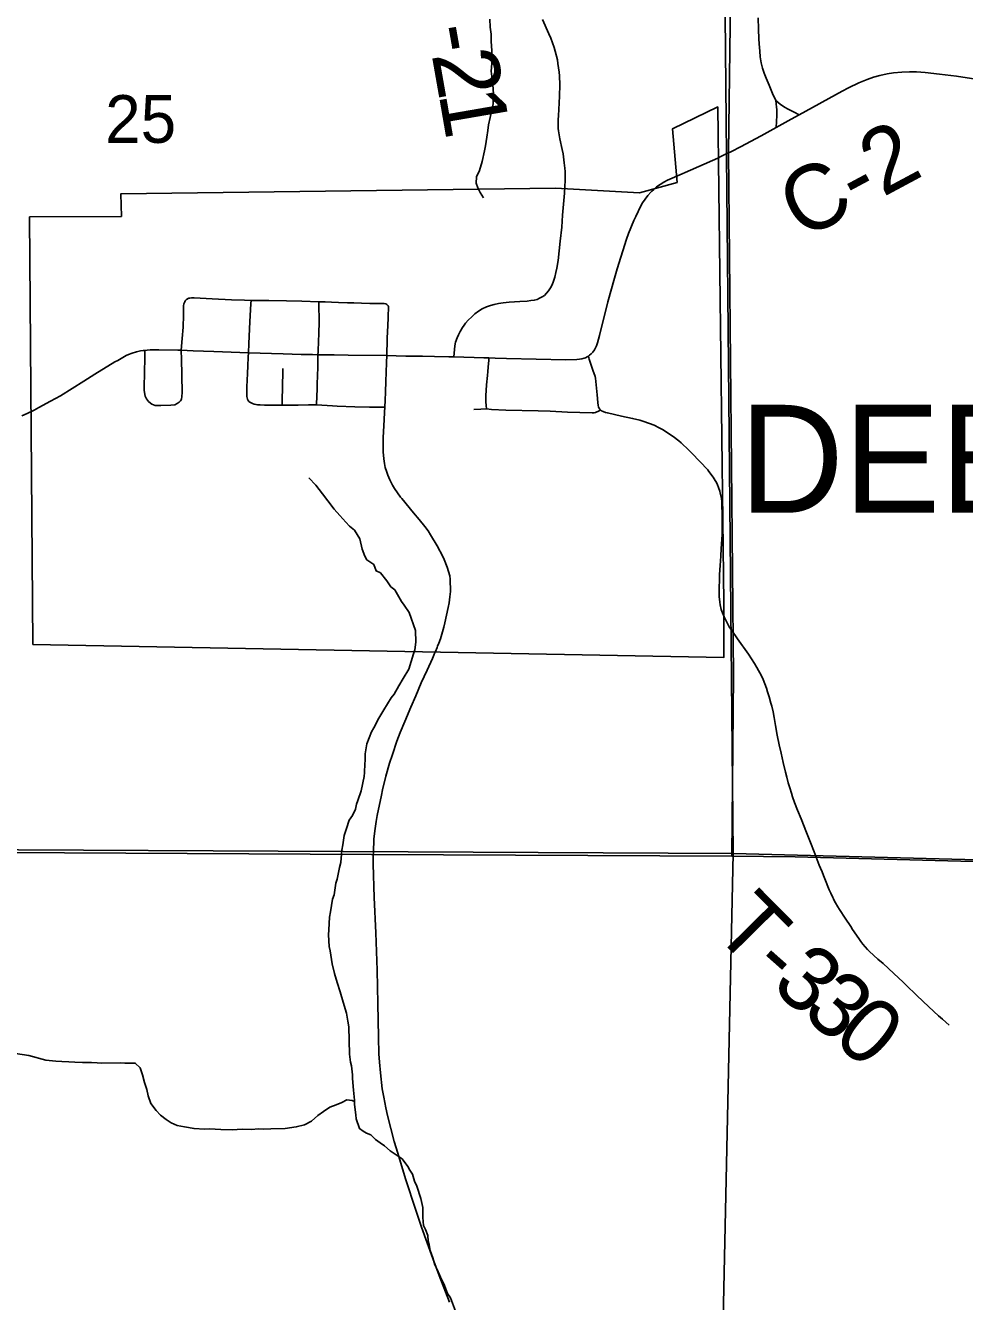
# Model space of a CAD drawing. Extents: x 0 to 34, y 0 to 22.
# Drawn here: x 19.582 to 20.406, y 14.261 to 15.38 of the extents above; entities that cross this region are included whole.
import ezdxf

# ---------------------------------------------------------------- set-up
doc = ezdxf.new("R2010")
doc.units = 0
for name, color, linetype in [('GM_X_City_Street', 7, 'Continuous'), ('GM_X_Corporation', 7, 'Continuous'), ('GM_X_Corporation_Text', 7, 'Continuous'), ('GM_X_County_Road', 7, 'Continuous'), ('GM_X_County_Road_Text', 7, 'Continuous'), ('GM_X_Minor_River', 7, 'Continuous'), ('GM_X_Section_Text', 7, 'Continuous'), ('GM_X_Township_Road', 7, 'Continuous'), ('GM_X_Township_Road_Text', 7, 'Continuous')]:
    doc.layers.add(name, color=color, linetype=linetype)

msp = doc.modelspace()

# ---------------------------------------------------------------- linework, layer by layer
at = {"layer": 'GM_X_City_Street'}
for points in [[(19.7187, 15.0951), (19.7196, 15.1055), (19.7206, 15.1153), (19.7207, 15.126), (19.7208, 15.1341), (19.7212, 15.1358), (19.7216, 15.137), (19.7219, 15.1376), (19.7223, 15.1384), (19.7228, 15.1392), (19.7235, 15.1398), (19.7249, 15.1405), (19.7256, 15.1408), (19.7263, 15.1409), (19.7278, 15.1411), (19.7301, 15.1412), (19.7458, 15.1402), (19.7629, 15.1393), (19.7744, 15.139), (19.7801, 15.1389), (19.7957, 15.1387), (19.8111, 15.1384), (19.8246, 15.1381), (19.8394, 15.1377), (19.8449, 15.1375), (19.8506, 15.1373), (19.8566, 15.1371), (19.8646, 15.1368), (19.8701, 15.1367), (19.8768, 15.1365), (19.8842, 15.1363), (19.8909, 15.1362), (19.8967, 15.1361), (19.8982, 15.1358), (19.8991, 15.1353)], [(19.7782, 15.0501), (19.7774, 15.0511), (19.777, 15.0521), (19.7766, 15.0533), (19.7764, 15.0547), (19.7763, 15.0566), (19.7762, 15.0587), (19.7763, 15.0632), (19.7768, 15.0747), (19.7771, 15.0816), (19.7776, 15.089), (19.7779, 15.0929), (19.7782, 15.1012), (19.7789, 15.12), (19.7799, 15.1362), (19.7801, 15.1389)], [(19.8375, 15.0472), (19.8377, 15.0553), (19.838, 15.0608), (19.8381, 15.0653), (19.8384, 15.0731), (19.8387, 15.0801), (19.8387, 15.0912), (19.8389, 15.0938), (19.8393, 15.1036), (19.8394, 15.109), (19.8396, 15.1211), (19.8394, 15.1351), (19.8394, 15.1377)], [(19.8991, 15.0905), (19.8991, 15.094), (19.8993, 15.1013), (19.8995, 15.1059), (19.8997, 15.1111), (19.8999, 15.1172), (19.9002, 15.1232), (19.9003, 15.1273), (19.9004, 15.1302), (19.9005, 15.133), (19.9004, 15.1335), (19.9002, 15.1341), (19.8998, 15.1347), (19.8991, 15.1353)], [(19.687, 15.095), (19.6869, 15.0885), (19.6862, 15.0628), (19.6863, 15.0601), (19.6868, 15.0562), (19.6871, 15.0549), (19.6884, 15.0524), (19.6891, 15.0513), (19.6901, 15.0501), (19.6918, 15.0486), (19.6931, 15.0478), (19.6944, 15.0472), (19.696, 15.0468), (19.6973, 15.0467), (19.7009, 15.0466), (19.7098, 15.0469), (19.7131, 15.0474), (19.7151, 15.0483), (19.7161, 15.0489), (19.717, 15.0495), (19.7182, 15.0507), (19.7187, 15.0516), (19.7189, 15.0523), (19.7193, 15.0545), (19.7196, 15.058), (19.7189, 15.088), (19.7187, 15.0943), (19.7187, 15.0951)], [(20.0866, 15.0426), (20.0858, 15.0435), (20.0851, 15.0445), (20.0846, 15.0455), (20.0844, 15.0466), (20.0841, 15.0493), (20.0834, 15.0561), (20.082, 15.0708), (20.0817, 15.0722), (20.0798, 15.0777), (20.0765, 15.0872), (20.0762, 15.0886), (20.0758, 15.0899)], [(19.8073, 15.0469), (19.8074, 15.0521), (19.8076, 15.062), (19.8077, 15.0679), (19.8078, 15.0717), (19.808, 15.079)], [(19.9865, 15.0437), (19.9863, 15.0467), (19.986, 15.05), (19.9859, 15.0552), (19.9865, 15.0649), (19.9873, 15.073), (19.9877, 15.0765), (19.988, 15.0803), (19.9885, 15.0865), (19.9886, 15.0885)], [(19.7782, 15.0501), (19.779, 15.0495), (19.78, 15.0489), (19.7813, 15.0483), (19.7827, 15.0479), (19.7843, 15.0476), (19.7858, 15.0473), (19.7879, 15.0472), (19.7917, 15.0471), (19.7961, 15.047), (19.8073, 15.0469), (19.8132, 15.047), (19.8212, 15.0471), (19.8305, 15.0472), (19.8341, 15.0473), (19.8375, 15.0472), (19.8515, 15.0463), (19.8556, 15.0461), (19.871, 15.0456), (19.8838, 15.0453), (19.8916, 15.0452), (19.8973, 15.0451)], [(19.9755, 15.0432), (19.9814, 15.0435), (19.9865, 15.0437), (19.9909, 15.0432), (20.0035, 15.0427), (20.0318, 15.042), (20.0424, 15.0416), (20.0576, 15.0409), (20.0791, 15.0401), (20.0806, 15.0402), (20.082, 15.0405), (20.0831, 15.041), (20.0841, 15.0414), (20.0858, 15.0422), (20.0866, 15.0426)]]:
    msp.add_lwpolyline(points, dxfattribs=at)
at = {"layer": 'GM_X_Corporation'}
for points in [[(18.6, 19.2331), (18.6, 14.6606), (18.9216, 14.6592), (19.4007, 14.6554), (19.8855, 14.6528), (20.2016, 14.6512), (20.203, 14.81), (20.1987, 15.2691), (20.2208, 16.9558), (20.2471, 18.8539), (20.254, 19.2058), (20.065, 19.208), (18.9898, 19.2261)], [(20.1931, 15.6647), (20.2028, 14.6536), (19.1768, 14.6588), (19.1743, 15.6658)], [(21.2159, 15.6439), (21.1958, 14.6279), (20.2028, 14.6536), (20.1931, 15.6647)], [(19.5857, 15.2123), (19.6664, 15.2126), (19.6658, 15.2323), (20.0471, 15.2373), (20.1207, 15.2333), (20.1536, 15.2424), (20.1496, 15.2895), (20.1892, 15.3086), (20.1947, 14.8735), (20.1946, 14.8257), (19.5887, 14.837)], [(18.6, 14.6606), (18.6, 13.6), (24.2109, 13.6), (24.2228, 14.2453), (24.2265, 14.4444), (24.2301, 14.5912), (22.9003, 14.6033), (22.3464, 14.612), (21.314, 14.623), (21.1282, 14.6279), (20.2571, 14.6508), (20.2016, 14.6512), (19.8855, 14.6528), (19.4007, 14.6554), (18.9216, 14.6592)], [(19.1768, 14.6588), (20.2028, 14.6536), (20.1822, 13.7001), (19.1654, 13.7176)], [(20.2028, 14.6536), (21.1958, 14.6279), (21.1828, 13.6991), (20.1822, 13.7001)]]:
    msp.add_lwpolyline(points, close=True, dxfattribs=at)
msp.add_lwpolyline([(20.2208, 16.9558), (20.1987, 15.2691), (20.203, 14.81), (20.2016, 14.6512), (20.2571, 14.6508), (21.1282, 14.6279), (21.314, 14.623), (22.3464, 14.612), (22.9003, 14.6033), (24.2301, 14.5912), (24.2265, 14.4444), (24.4406, 14.442), (25.338, 14.4317), (25.4, 14.4307), (25.4, 19.0068)], dxfattribs=at)
at = {"layer": 'GM_X_County_Road'}
msp.add_line((19.9418, 14.831), (19.9432, 14.8345), dxfattribs=at)
for points in [[(20.0553, 15.252), (20.0551, 15.255), (20.0547, 15.2596), (20.0536, 15.2676), (20.0528, 15.2714), (20.0509, 15.2806), (20.0497, 15.2875), (20.0494, 15.2898), (20.0492, 15.2922), (20.0493, 15.2973), (20.0496, 15.3011), (20.0498, 15.3063), (20.0505, 15.3181), (20.0507, 15.328), (20.0504, 15.3359), (20.0501, 15.3392), (20.0491, 15.3466), (20.0486, 15.35), (20.0468, 15.3575), (20.0459, 15.3609), (20.0428, 15.369), (20.0412, 15.3726), (20.0355, 15.3854)], [(20.2, 15.2689), (20.2014, 15.2696), (20.2093, 15.2736), (20.2273, 15.2834), (20.2405, 15.2907), (20.2537, 15.2979), (20.2605, 15.3017), (20.2982, 15.3223), (20.3038, 15.3253), (20.3129, 15.3297), (20.3202, 15.3327), (20.3257, 15.3346), (20.3313, 15.3363), (20.3379, 15.3377), (20.3434, 15.3385), (20.3506, 15.3392), (20.3575, 15.3395), (20.3636, 15.3393), (20.3712, 15.3387), (20.3836, 15.3374), (20.3987, 15.3356), (20.4231, 15.3317)], [(20.1925, 15.2653), (20.1985, 15.2682), (20.2, 15.2689)], [(20.1608, 15.2511), (20.1893, 15.2638), (20.1925, 15.2653)], [(19.9579, 15.0893), (19.9583, 15.0958), (19.9587, 15.0991), (19.9593, 15.1021), (19.9606, 15.1059), (19.9619, 15.1087), (19.9634, 15.1116), (19.9655, 15.1152), (19.9668, 15.1172), (19.968, 15.1189), (19.9705, 15.1215), (19.9735, 15.1246), (19.9763, 15.1271), (19.9795, 15.1295), (19.9828, 15.1314), (19.9866, 15.1331), (19.9899, 15.1344), (19.9933, 15.1353), (19.997, 15.1361), (20.0011, 15.1368), (20.0063, 15.1374), (20.0156, 15.1378), (20.022, 15.1383), (20.0253, 15.1387), (20.0283, 15.139), (20.031, 15.1398), (20.033, 15.1407), (20.0354, 15.142), (20.0372, 15.1433), (20.0392, 15.1452), (20.0409, 15.1473), (20.0425, 15.1498), (20.0439, 15.1525), (20.0452, 15.1559), (20.0463, 15.1592), (20.0474, 15.1633), (20.0482, 15.1672), (20.0492, 15.1739), (20.0503, 15.1825), (20.0512, 15.1909), (20.0524, 15.2031), (20.0531, 15.2137), (20.0548, 15.2329), (20.0552, 15.2387), (20.0554, 15.2441), (20.0553, 15.2508), (20.0553, 15.252)], [(20.1313, 15.2346), (20.1331, 15.2363), (20.1355, 15.2384), (20.1388, 15.2407), (20.142, 15.2427), (20.1453, 15.2444), (20.1579, 15.2499), (20.1608, 15.2511)], [(19.9579, 15.0893), (19.9666, 15.0891), (19.9757, 15.0888), (19.984, 15.0886), (19.9886, 15.0885), (19.994, 15.0883), (20.0039, 15.088), (20.0561, 15.0867), (20.0657, 15.0869), (20.068, 15.0872), (20.0701, 15.0876), (20.0722, 15.0883), (20.0733, 15.0886), (20.0748, 15.0894), (20.0758, 15.0899), (20.0769, 15.0907), (20.0783, 15.0919), (20.0797, 15.0935), (20.0812, 15.0956), (20.0828, 15.099), (20.0837, 15.1017), (20.0856, 15.108), (20.0929, 15.1377), (20.0986, 15.1585), (20.101, 15.1667), (20.1092, 15.1926), (20.111, 15.1977), (20.1156, 15.2091), (20.1173, 15.2124), (20.1218, 15.2218), (20.1233, 15.2245), (20.1256, 15.2278), (20.128, 15.231), (20.1306, 15.2339), (20.1313, 15.2346)], [(19.594, 15.045), (19.6041, 15.0504), (19.6128, 15.0553), (19.6233, 15.0616), (19.6334, 15.068), (19.6429, 15.0741), (19.6605, 15.0849), (19.6632, 15.0863), (19.6705, 15.0904), (19.6726, 15.0913), (19.6757, 15.0926), (19.6795, 15.0937), (19.683, 15.0945), (19.6853, 15.0949), (19.687, 15.095), (19.689, 15.0952), (19.6916, 15.0954), (19.6941, 15.0955), (19.6992, 15.0956), (19.7158, 15.0952), (19.7187, 15.0951), (19.7293, 15.0947), (19.7475, 15.0941), (19.7779, 15.0929), (19.8083, 15.0919), (19.8239, 15.0915), (19.834, 15.0913), (19.8387, 15.0912), (19.8528, 15.091), (19.8653, 15.0909), (19.8991, 15.0905)], [(19.9432, 14.8345), (19.9435, 14.8354), (19.9447, 14.8382), (19.946, 14.8419), (19.9491, 14.8521), (19.95, 14.856), (19.9528, 14.8696), (19.9536, 14.8737), (19.9544, 14.8788), (19.955, 14.8835), (19.9547, 14.8943), (19.9542, 14.8973), (19.9531, 14.9011), (19.9519, 14.9047), (19.9493, 14.9117), (19.9481, 14.9143), (19.9432, 14.9235), (19.9374, 14.9333), (19.9352, 14.9366), (19.9324, 14.9406), (19.9275, 14.9466), (19.9224, 14.9524), (19.9121, 14.965), (19.9111, 14.9663), (19.9058, 14.9738), (19.9041, 14.9767), (19.9018, 14.9815), (19.8999, 14.9856), (19.8987, 14.9891), (19.8977, 14.9924), (19.8971, 14.9958), (19.8964, 14.9999), (19.896, 15.0059), (19.8959, 15.0116), (19.8959, 15.0185), (19.8966, 15.034), (19.8971, 15.0408), (19.8973, 15.0451), (19.8977, 15.0515), (19.8978, 15.0584), (19.8981, 15.068), (19.8984, 15.0755), (19.8989, 15.0844), (19.8991, 15.0905)], [(19.8991, 15.0905), (19.9074, 15.0903), (19.9158, 15.0901), (19.9304, 15.0899), (19.9408, 15.0897), (19.9533, 15.0894), (19.9579, 15.0893)], [(19.5789, 15.0377), (19.5838, 15.0398), (19.5898, 15.0427), (19.594, 15.045)], [(19.8871, 14.6488), (19.8871, 14.65), (19.8876, 14.6638), (19.8877, 14.6665), (19.8887, 14.6757), (19.8897, 14.6816), (19.8906, 14.6869), (19.8944, 14.7048), (19.8954, 14.7094), (19.8983, 14.7214), (19.9014, 14.7329), (19.9039, 14.7405), (19.9078, 14.7522), (19.9109, 14.7598), (19.9149, 14.7695), (19.9201, 14.782), (19.9244, 14.7921), (19.9293, 14.8034), (19.9344, 14.8144), (19.9391, 14.8247), (19.9403, 14.8275)], [(19.9403, 14.8275), (19.9407, 14.8284), (19.9418, 14.831)], [(19.9539, 14.2601), (19.9449, 14.2833), (19.9394, 14.2983), (19.9344, 14.3121), (19.9296, 14.3258), (19.9246, 14.3406), (19.9154, 14.3683), (19.9086, 14.3906), (19.9055, 14.4011), (19.8997, 14.4237), (19.8982, 14.4306), (19.8963, 14.44), (19.8951, 14.4473), (19.8935, 14.4612), (19.8925, 14.4707), (19.8921, 14.4779), (19.8917, 14.4925), (19.8912, 14.522), (19.8905, 14.5513), (19.8894, 14.5839), (19.8881, 14.6151), (19.8871, 14.6442), (19.8871, 14.6488)]]:
    msp.add_lwpolyline(points, dxfattribs=at)
at = {"layer": 'GM_X_Minor_River'}
for points in [[(19.9893, 15.3855), (19.9898, 15.3786), (19.9906, 15.3725), (19.9907, 15.366), (19.9912, 15.3581), (19.9909, 15.3523), (19.991, 15.3466), (19.9907, 15.3401), (19.9911, 15.3352), (19.9916, 15.3299), (19.9924, 15.3249), (19.9925, 15.3192), (19.9922, 15.3112), (19.9897, 15.2994), (19.9883, 15.2929), (19.9876, 15.2879), (19.9869, 15.2822), (19.9855, 15.2746), (19.9848, 15.27), (19.9827, 15.2608), (19.9802, 15.2528), (19.9776, 15.2474), (19.9773, 15.2417), (19.9789, 15.2375), (19.9808, 15.2334), (19.9839, 15.2288)], [(19.88, 14.7353), (19.8802, 14.741), (19.8815, 14.7498), (19.8855, 14.7605), (19.8876, 14.764), (19.892, 14.7725), (19.8964, 14.7798), (19.9029, 14.7902), (19.9055, 14.7933), (19.9095, 14.8007), (19.9135, 14.8072), (19.9183, 14.8153), (19.9225, 14.8288), (19.9235, 14.8322), (19.9245, 14.8391), (19.9243, 14.8494), (19.9186, 14.8652), (19.9143, 14.8716), (19.9119, 14.8746), (19.906, 14.8851), (19.9025, 14.8877), (19.899, 14.8929), (19.8935, 14.9), (19.8897, 14.9015), (19.8877, 14.9071), (19.8815, 14.9112), (19.8799, 14.9146), (19.8775, 14.9206), (19.8754, 14.9297), (19.8707, 14.9372), (19.8664, 14.9409), (19.863, 14.9443), (19.8579, 14.9502), (19.8528, 14.9558), (19.8474, 14.9629), (19.8427, 14.9693), (19.8368, 14.9768), (19.8306, 14.9831)], [(19.9592, 14.2521), (19.9548, 14.2638), (19.9524, 14.2676), (19.9496, 14.2747), (19.946, 14.2819), (19.9432, 14.2887), (19.9412, 14.2928), (19.9395, 14.2989), (19.9371, 14.3053), (19.9362, 14.3106), (19.9354, 14.3136), (19.9349, 14.3185), (19.9329, 14.3238), (19.9313, 14.3272), (19.9307, 14.3344), (19.9305, 14.3432), (19.9288, 14.3511), (19.9255, 14.3617), (19.9232, 14.3662), (19.9215, 14.3723), (19.9192, 14.3757), (19.9176, 14.379), (19.9125, 14.3858), (19.9063, 14.3898), (19.9021, 14.3928), (19.8971, 14.3972), (19.8932, 14.3998), (19.889, 14.4027), (19.8851, 14.4068), (19.8813, 14.4083), (19.8782, 14.4101), (19.8751, 14.4123), (19.8723, 14.421), (19.8718, 14.4244), (19.8708, 14.4335), (19.8707, 14.4373), (19.8698, 14.4461), (19.8691, 14.4563), (19.8691, 14.4594), (19.8681, 14.4673), (19.8673, 14.4707), (19.8664, 14.4776), (19.8658, 14.5015), (19.8649, 14.5065), (19.8636, 14.5137), (19.8607, 14.5231), (19.8583, 14.5322), (19.8554, 14.5405), (19.8533, 14.5485), (19.8512, 14.5568), (19.8495, 14.5682), (19.8486, 14.572), (19.848, 14.5822), (19.8483, 14.5868), (19.8488, 14.5978), (19.8498, 14.6024), (19.8514, 14.6135), (19.8528, 14.6174), (19.8545, 14.6277), (19.8556, 14.6311), (19.8576, 14.6415), (19.8586, 14.6457), (19.8595, 14.6567), (19.8605, 14.6613), (19.8618, 14.6693), (19.8636, 14.6755), (19.8661, 14.6828), (19.869, 14.687), (19.8715, 14.6924), (19.8726, 14.697), (19.8736, 14.7001), (19.8765, 14.7085), (19.8792, 14.7211), (19.8795, 14.7246), (19.8797, 14.7322), (19.88, 14.7353)], [(19.8708, 14.4361), (19.8686, 14.4368), (19.8641, 14.4375), (19.8596, 14.4352), (19.8547, 14.4332), (19.849, 14.4312), (19.8434, 14.4273), (19.8385, 14.4238), (19.8329, 14.4188), (19.8269, 14.4157), (19.8197, 14.4137), (19.8099, 14.4124), (19.7974, 14.4122), (19.791, 14.4117), (19.7868, 14.412), (19.78, 14.4115), (19.7721, 14.4118), (19.7634, 14.4113), (19.7535, 14.4115), (19.7437, 14.4121), (19.7391, 14.4117), (19.73, 14.4123), (19.7217, 14.4137), (19.7152, 14.4151), (19.7099, 14.4173), (19.7057, 14.4203), (19.7007, 14.4241), (19.6969, 14.4282), (19.6922, 14.4342), (19.6899, 14.441), (19.6887, 14.4467), (19.6867, 14.4528), (19.6847, 14.4596), (19.6827, 14.4657), (19.6785, 14.4698), (19.6694, 14.4697), (19.6652, 14.47), (19.6493, 14.4697), (19.6452, 14.4701), (19.6402, 14.4704), (19.6323, 14.4703), (19.6255, 14.4705), (19.6202, 14.4708), (19.6141, 14.4711), (19.6088, 14.4714), (19.6001, 14.4724), (19.5853, 14.4764), (19.5735, 14.4781)]]:
    msp.add_lwpolyline(points, dxfattribs=at)
at = {"layer": 'GM_X_Township_Road'}
for points in [[(20.2405, 15.2907), (20.241, 15.3012), (20.2409, 15.3063), (20.2407, 15.3083), (20.2404, 15.3114), (20.2402, 15.3142), (20.2373, 15.3205), (20.2343, 15.3277), (20.2317, 15.3338), (20.23, 15.3383), (20.2285, 15.3426), (20.2274, 15.3472), (20.2265, 15.3525), (20.226, 15.3575), (20.2255, 15.364), (20.2253, 15.3685), (20.225, 15.3768), (20.2247, 15.3867)], [(20.2402, 15.3142), (20.2441, 15.3109), (20.2477, 15.3084), (20.2509, 15.3066), (20.2561, 15.304), (20.2605, 15.3017)], [(20.1898, 14.9747), (20.189, 14.977), (20.1884, 14.9784), (20.1861, 14.9823), (20.1852, 14.9837), (20.1815, 14.9889), (20.1804, 14.9901), (20.1664, 15.005), (20.164, 15.0074), (20.1573, 15.0138), (20.1551, 15.0158), (20.1502, 15.0194), (20.1453, 15.0228), (20.1415, 15.0252), (20.138, 15.027), (20.1336, 15.0293), (20.1245, 15.0326), (20.121, 15.0337), (20.1146, 15.0353), (20.1049, 15.0373), (20.0925, 15.0401), (20.0907, 15.0406), (20.0888, 15.0413), (20.0873, 15.0421), (20.0866, 15.0426)], [(20.1996, 14.852), (20.1987, 14.8538), (20.1949, 14.8612), (20.1933, 14.8647), (20.1923, 14.8677), (20.1914, 14.8718), (20.1912, 14.8741), (20.1905, 14.8792), (20.1904, 14.882), (20.1909, 14.8983), (20.1914, 14.9063), (20.192, 14.9144), (20.1923, 14.9212), (20.1928, 14.9291), (20.193, 14.9337), (20.193, 14.9533), (20.1929, 14.9569), (20.1928, 14.9605), (20.1927, 14.9621), (20.1924, 14.965), (20.192, 14.9674), (20.1913, 14.9699), (20.191, 14.9714), (20.1898, 14.9747)], [(20.2782, 14.6435), (20.2774, 14.6458), (20.2738, 14.655), (20.2705, 14.6634), (20.2672, 14.672), (20.2625, 14.684), (20.2592, 14.6917), (20.2565, 14.6985), (20.2549, 14.7034), (20.2538, 14.7065), (20.2524, 14.7113), (20.2511, 14.7157), (20.2499, 14.7206), (20.2487, 14.7251), (20.2467, 14.7335), (20.2447, 14.7416), (20.2432, 14.7489), (20.2414, 14.7574), (20.24, 14.7658), (20.2388, 14.773), (20.2377, 14.778), (20.2366, 14.7828), (20.2359, 14.7855), (20.2344, 14.791), (20.233, 14.7956), (20.232, 14.7987), (20.229, 14.8062), (20.2275, 14.8094), (20.2235, 14.8169), (20.2214, 14.8204), (20.2161, 14.8284), (20.2066, 14.8421), (20.2009, 14.8501), (20.1996, 14.852)], [(20.3922, 14.5029), (20.3862, 14.5084), (20.3829, 14.5113), (20.3743, 14.5192), (20.369, 14.5242), (20.3637, 14.5292), (20.3608, 14.532), (20.3572, 14.5355), (20.3517, 14.5408), (20.3437, 14.5483), (20.3342, 14.557), (20.3297, 14.561), (20.3223, 14.5676), (20.3206, 14.5694), (20.3165, 14.574), (20.3147, 14.5765), (20.3128, 14.5792), (20.3075, 14.587), (20.3059, 14.5895), (20.301, 14.5969), (20.2961, 14.6044), (20.2946, 14.6069), (20.2925, 14.6104), (20.292, 14.6112), (20.2907, 14.6138), (20.29, 14.6151), (20.2883, 14.6187), (20.287, 14.6218), (20.2831, 14.6314), (20.2819, 14.6343), (20.2807, 14.6375), (20.2793, 14.6409), (20.2782, 14.6435)]]:
    msp.add_lwpolyline(points, dxfattribs=at)

# ---------------------------------------------------------------- texts
at = {"layer": 'GM_X_Corporation_Text'}
msp.add_text('DEERSVILLE', height=0.0947, rotation=0, dxfattribs=at).set_placement((20.2083, 14.9526))
at = {"layer": 'GM_X_County_Road_Text'}
for s, height, rotation, p in [('-', 0.0568, 280.0267, (19.9343, 15.3778)), ('2', 0.0568, 280.0056, (19.9383, 15.3548)), ('1', 0.0568, 279.7943, (19.9444, 15.3204)), ('C-2', 0.05682, 28.2081, (20.2633, 15.1913))]:
    msp.add_text(s, height=height, rotation=rotation, dxfattribs=at).set_placement(p)
at = {"layer": 'GM_X_Section_Text'}
msp.add_text('25', height=0.04186, rotation=0, dxfattribs=at).set_placement((19.6521, 15.2771))
at = {"layer": 'GM_X_Township_Road_Text'}
for s, rotation, p in [('T', 314.6455, (20.1839, 14.5852)), ('-', 318.4877, (20.2168, 14.5521)), ('3', 319.1365, (20.2348, 14.5362)), ('3', 319.5481, (20.2616, 14.513)), ('0', 319.6479, (20.2883, 14.4902))]:
    msp.add_text(s, height=0.0568, rotation=rotation, dxfattribs=at).set_placement(p)

doc.saveas('drawing.dxf')
